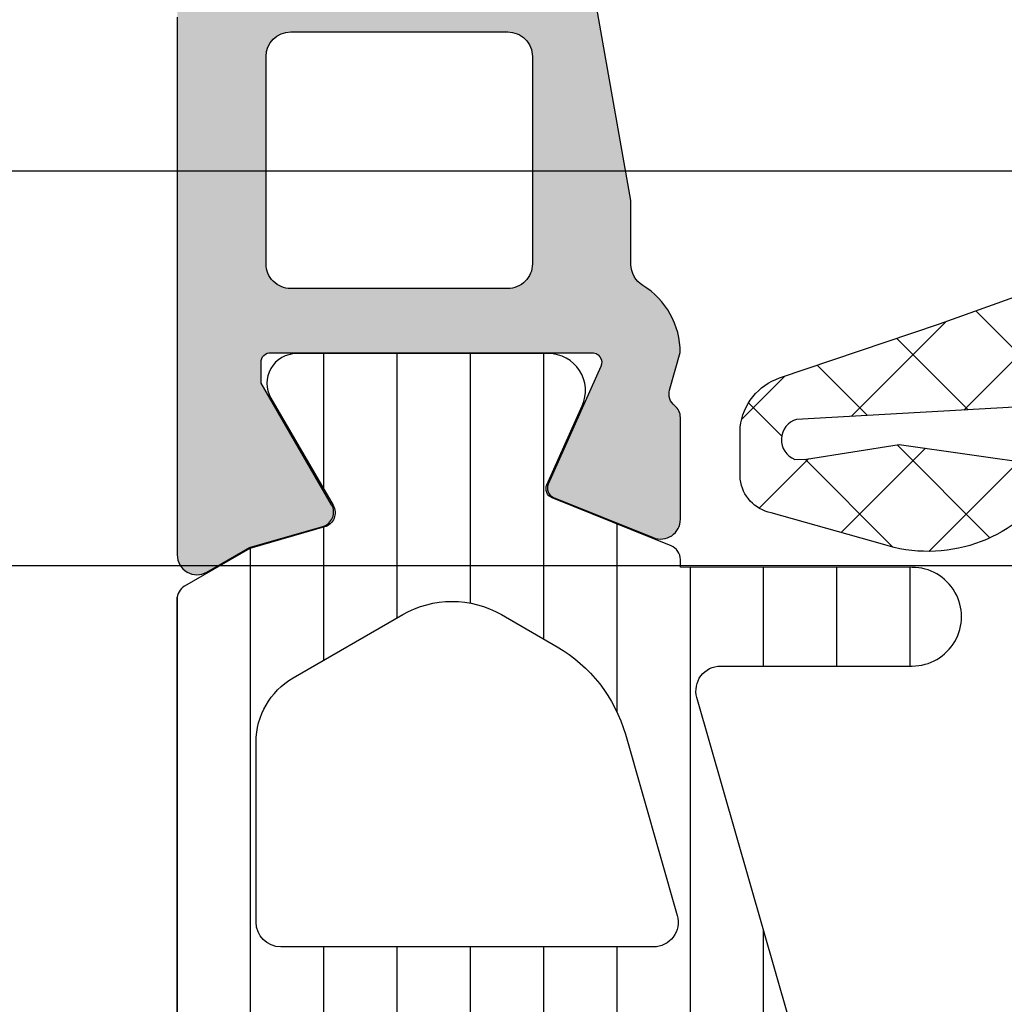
# Model space of a CAD drawing. Header units: millimetres. Extents: x 373037 to 682063, y 76092 to 274210.
# Tile 295 of 552: x 667673 to 667693, y 273228 to 273248. Entities that reach past the tile are written whole.
import ezdxf

# ---------------------------------------------------------------- set-up
doc = ezdxf.new("R2010")
doc.units = ezdxf.units.MM
doc.header["$LTSCALE"] = 100
doc.layers.add('PUDORYS', color=253, linetype='CONTINUOUS')

msp = doc.modelspace()

# ---------------------------------------------------------------- hatches: boundary and pattern name
at = {"layer": 'PUDORYS', "true_color": 0x939598}
h = msp.add_hatch(dxfattribs=at)
h.set_pattern_fill('ANSI37', color=252, scale=0.625, angle=270, style=0)
h.set_pattern_definition([(315, (667675.6487931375, 273252.9725188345), (1.403165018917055, 1.403165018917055), []), (44.99999999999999, (667675.6487931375, 273252.9725188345), (-1.403165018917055, 1.403165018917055), [])])
edge = h.paths.add_edge_path()
edge.add_ellipse((667666.7618776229, 273248.3519570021), major_axis=(-5.039467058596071, 0), ratio=1, start_angle=274.9644612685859, end_angle=330.2082155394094)
edge.add_ellipse((667662.6487931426, 273250.7067572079), major_axis=(-0.3000000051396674, 0), ratio=1, start_angle=330.2078270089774, end_angle=359.9993073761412)
edge.add_line((667662.3487931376, 273250.7067608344), (667662.3487901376, 273250.1724768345))
edge.add_ellipse((667662.6487899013, 273250.1724755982), major_axis=(-0.2999997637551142, 0), ratio=1, start_angle=-0.0002361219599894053, end_angle=90.00004511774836)
edge.add_line((667662.6487901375, 273249.8724758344), (667664.1987871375, 273249.8724758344))
edge.add_ellipse((667664.1987794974, 273249.5724651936), major_axis=(-0.300010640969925, 0), ratio=1, start_angle=180.0043239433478, end_angle=269.99854089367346, ccw=False)
edge.add_line((667664.4987901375, 273249.5724878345), (667664.4988011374, 273248.1725058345))
edge.add_ellipse((667664.798790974, 273248.1725086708), major_axis=(-0.299989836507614, 0), ratio=1, start_angle=0.0005417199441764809, end_angle=89.99964924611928)
edge.add_line((667664.7987891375, 273247.8725188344), (667666.4988011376, 273247.8725188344))
edge.add_ellipse((667666.4987939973, 273248.1725289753), major_axis=(-0.3000101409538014, 0), ratio=1, start_angle=90.00136361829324, end_angle=179.9955805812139)
edge.add_line((667666.7988041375, 273248.1725058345), (667666.7987931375, 273249.7363368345))
edge.add_ellipse((667667.0999522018, 273249.769193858), major_axis=(-0.3029461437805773, 0), ratio=1, start_angle=-103.48357732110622, end_angle=6.226450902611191, ccw=False)
edge.add_ellipse((667675.8048753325, 273261.0851581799), major_axis=(-14.00076634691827, 0), ratio=1, start_angle=51.92437992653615, end_angle=74.69826779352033)
edge.add_ellipse((667671.99816176, 273247.0929204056), major_axis=(-0.5004721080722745, 0), ratio=1, start_angle=140.1933656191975, end_angle=257.0823914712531, ccw=False)
edge.add_line((667672.3826291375, 273246.7725188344), (667664.0993501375, 273246.7725188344))
edge.add_ellipse((667664.099350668, 273247.2725185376), major_axis=(-0.4999997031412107, 0), ratio=1, start_angle=29.999980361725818, end_angle=89.99993921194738, ccw=False)
edge.add_line((667663.6663381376, 273247.0225188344), (667663.4931321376, 273247.3225188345))
edge.add_ellipse((667663.060119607, 273247.0725191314), major_axis=(-0.4999997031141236, 0), ratio=1, start_angle=209.9999803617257, end_angle=269.9999392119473)
edge.add_line((667663.0601201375, 273247.5725188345), (667661.4307721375, 273247.5725188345))
edge.add_ellipse((667661.4307713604, 273246.5725194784), major_axis=(-0.999999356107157, 0), ratio=1, start_angle=269.9999554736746, end_angle=329.9496611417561)
edge.add_ellipse((667654.2463906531, 273250.7288462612), major_axis=(-7.300023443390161, 0), ratio=1, start_angle=101.28555368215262, end_angle=149.9496454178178, ccw=False)
edge.add_ellipse((667656.0616227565, 273243.672509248), major_axis=(-0.3999905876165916, 0), ratio=1, start_angle=-69.4981705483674, end_angle=14.85297522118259, ccw=False)
edge.add_ellipse((667653.687555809, 273250.0216073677), major_axis=(-6.37844882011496, 0), ratio=1, start_angle=110.5018745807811, end_angle=165.5474022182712)
edge.add_line((667659.8641551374, 273248.4296808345), (667660.2277421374, 273249.8403878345))
edge.add_line((667660.2277421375, 273249.8403878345), (667660.4378551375, 273250.7030888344))
edge.add_ellipse((667665.7744778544, 273249.3725238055), major_axis=(-5.499995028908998, 0), ratio=1, start_angle=269.9999657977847, end_angle=346.0000450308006, ccw=False)
edge.add_line((667665.7744811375, 273254.8725188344), (667678.1925091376, 273254.8725188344))
edge.add_line((667678.1925091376, 273254.8725188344), (667679.5555661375, 273254.5848998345))
edge.add_ellipse((667679.6587987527, 273255.0741261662), major_axis=(-0.4999993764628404, 0), ratio=1, start_angle=78.08469922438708, end_angle=139.7162484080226)
edge.add_line((667680.0402241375, 273254.7508398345), (667681.6138351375, 273256.6074478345))
edge.add_ellipse((667682.1859741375, 273256.1225183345), major_axis=(-0.7499997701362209, 0), ratio=1, start_angle=139.7162938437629, end_angle=319.7162938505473, ccw=False)
edge.add_line((667682.7581131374, 273255.6375888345), (667680.7988271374, 273253.3259448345))
edge.add_ellipse((667680.0359755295, 273253.9725169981), major_axis=(-0.9999990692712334, 0), ratio=1, start_angle=78.0847521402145, end_angle=139.7163013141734, ccw=False)
edge.add_line((667679.8295111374, 273252.9940638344), (667678.0359741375, 273253.3725188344))
edge.add_line((667678.0359741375, 273253.3725188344), (667666.3257731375, 273253.3725188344))
h = msp.add_hatch(color=252, dxfattribs=at)
edge = h.paths.add_edge_path(flags=16)
edge.add_line((667683.3486491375, 273247.4763038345), (667683.3486491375, 273243.2765538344))
edge.add_ellipse((667682.8486495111, 273243.2765534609), major_axis=(-0.4999996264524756, 0), ratio=1, start_angle=89.99995719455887, end_angle=180.0000428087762, ccw=False)
edge.add_line((667682.8486491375, 273242.7765538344), (667678.4486251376, 273242.7765538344))
edge.add_ellipse((667678.448624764, 273243.2765534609), major_axis=(-0.4999996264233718, 0), ratio=1, start_angle=-4.280877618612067e-05, end_angle=90.00004280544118, ccw=False)
edge.add_line((667677.9486251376, 273243.2765538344), (667677.9486251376, 273247.4763028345))
edge.add_ellipse((667678.4486256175, 273247.4763023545), major_axis=(-0.5000004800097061, 0), ratio=1, start_angle=270.00005500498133, end_angle=359.99994499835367, ccw=False)
edge.add_line((667678.4486251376, 273247.9763028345), (667682.8486491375, 273247.9763038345))
edge.add_ellipse((667682.8486495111, 273247.476304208), major_axis=(-0.4999996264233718, 0), ratio=1, start_angle=179.9999571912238, end_angle=270.0000428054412, ccw=False)
edge = h.paths.add_edge_path()
edge.add_line((667685.3470301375, 273244.5628998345), (667684.1472701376, 273251.3258998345))
edge.add_arc((667682.1780185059, 273250.9765554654), 1.999998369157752, 10.05959013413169, 90.0000392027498)
edge.add_line((667682.1780171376, 273252.9765538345), (667678.0130441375, 273252.9765538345))
edge.add_line((667678.0130441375, 273252.9765538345), (667676.2952551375, 273252.5162728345))
edge.add_arc((667676.3470190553, 273252.3230877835), 0.1999999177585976, 105.0000385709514, 179.9999853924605)
edge.add_line((667676.1470191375, 273252.3230878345), (667676.1470191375, 273251.8765538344))
edge.add_arc((667676.6470187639, 273251.8765534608), 0.4999996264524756, 179.9999571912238, 270.0000428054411)
edge.add_line((667676.6470191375, 273251.3765538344), (667681.9470191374, 273251.3765538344))
edge.add_arc((667681.947019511, 273250.876554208), 0.4999996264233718, -4.280877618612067e-05, 90.00004280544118, ccw=False)
edge.add_line((667682.4470191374, 273250.8765538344), (667682.4470191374, 273249.7763038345))
edge.add_arc((667681.9470186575, 273249.7763043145), 0.5000004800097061, 270.00005500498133, 359.9999449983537, ccw=False)
edge.add_line((667681.9470191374, 273249.2763038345), (667680.9470191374, 273249.2763038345))
edge.add_line((667680.9470191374, 273249.2763038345), (667680.9470191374, 273249.4763038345))
edge.add_arc((667680.7470190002, 273249.4763035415), 0.2000001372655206, 8.394323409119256e-05, 105.0000053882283)
edge.add_line((667680.6952551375, 273249.6694888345), (667679.2278671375, 273249.2763028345))
edge.add_line((667679.2278671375, 273249.2763028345), (667677.1470191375, 273249.2763028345))
edge.add_arc((667677.1470200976, 273248.2763018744), 1.00000096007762, 90.00005500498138, 179.9999449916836)
edge.add_line((667676.1470191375, 273248.2763028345), (667676.1470191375, 273237.3768008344))
edge.add_arc((667676.5470194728, 273237.3768005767), 0.400000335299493, 179.9999630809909, 299.9999168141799)
edge.add_line((667676.7470191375, 273237.0303898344), (667677.6098671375, 273237.5285558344))
edge.add_line((667677.6098671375, 273237.5285558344), (667679.1020281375, 273237.9564258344))
edge.add_arc((667679.0193367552, 273238.2448046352), 0.3000003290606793, 286.0000168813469, 390.1792412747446)
edge.add_line((667679.2786741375, 273238.3956168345), (667677.8469391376, 273240.8612278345))
edge.add_line((667677.8469391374, 273240.8612278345), (667677.8469391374, 273241.2816468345))
edge.add_arc((667678.0385074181, 273241.2851393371), 0.1916001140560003, 87.47777811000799, 181.044450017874, ccw=False)
edge.add_line((667678.0469391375, 273241.4765538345), (667684.5363781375, 273241.4765538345))
edge.add_arc((667684.5546158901, 273241.2773873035), 0.1999998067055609, -24.140948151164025, 95.23200451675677, ccw=False)
edge.add_line((667684.7371241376, 273241.1955908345), (667683.6688031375, 273238.8119058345))
edge.add_arc((667683.8513117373, 273238.7301090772), 0.2000002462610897, 155.8590177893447, 248.0262022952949)
edge.add_line((667683.7764751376, 273238.5446378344), (667685.7997031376, 273237.7282778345))
edge.add_arc((667685.9493762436, 273238.099219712), 0.3999998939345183, 248.0261821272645, 360.000017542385)
edge.add_line((667686.3493761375, 273238.0992198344), (667686.3493771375, 273240.1633668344))
edge.add_arc((667686.0493775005, 273240.1633676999), 0.2999996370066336, 359.9998346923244, 412.095086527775)
edge.add_arc((667686.4179880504, 273240.6367872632), 0.3000002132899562, 164.0001379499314, 232.0953475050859, ccw=False)
edge.add_line((667686.1296091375, 273240.7194778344), (667686.3469311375, 273241.4773668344))
edge.add_arc((667684.7469320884, 273241.4773672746), 1.599999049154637, 359.999984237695, 418.4076055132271)
edge.add_arc((667685.8470641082, 273243.2661393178), 0.4999999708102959, 180.0015450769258, 238.4076640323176, ccw=False)
edge.add_line((667685.3470641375, 273243.2661258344), (667685.3470301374, 273244.5628998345))
h = msp.add_hatch(dxfattribs=at)
h.set_pattern_fill('ANSI37', color=252, scale=0.48, angle=270, style=0)
h.set_pattern_definition([(315, (667706.1487929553, 273234.9725188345), (1.077630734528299, 1.077630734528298), []), (44.99999999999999, (667706.1487929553, 273234.9725188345), (-1.077630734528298, 1.077630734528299), [])])
edge = h.paths.add_edge_path(flags=16)
edge.add_line((667706.8130869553, 273238.3737958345), (667708.2059409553, 273238.2740518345))
edge.add_arc((667708.248798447, 273238.872518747), 0.5999995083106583, 265.9039194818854, 360.000008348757)
edge.add_arc((667708.248798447, 273238.872518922), 0.5999995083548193, 359.9999916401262, 454.0960805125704)
edge.add_line((667708.2059409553, 273239.4709858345), (667706.8130869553, 273239.3712418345))
edge.add_arc((667706.8488014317, 273238.8725188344), 0.5000001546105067, 94.09606439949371, 265.9039355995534)
edge = h.paths.add_edge_path(flags=16)
edge.add_arc((667703.6487933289, 273240.4725154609), 0.4999996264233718, 269.9999571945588, 360.0000428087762)
edge.add_line((667704.1487929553, 273240.4725158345), (667704.1487929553, 273244.0662008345))
edge.add_arc((667703.6487926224, 273244.0662008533), 0.5000003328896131, 359.9999978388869, 473.2180265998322)
edge.add_line((667703.4516769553, 273244.5257068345), (667697.1205749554, 273241.8098288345))
edge.add_arc((667697.3176908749, 273241.3503234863), 0.4999998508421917, 113.2180817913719, 182.5001106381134)
edge.add_line((667696.8181669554, 273241.3285128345), (667696.8564929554, 273240.4507058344))
edge.add_arc((667697.3560165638, 273240.4725153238), 0.4999994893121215, 182.499979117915, 270.0000448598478)
edge.add_line((667697.3560169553, 273239.9725158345), (667703.6487929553, 273239.9725158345))
edge = h.paths.add_edge_path(flags=16)
edge.add_line((667698.2406309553, 273214.9185968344), (667707.1374839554, 273210.7699268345))
edge.add_arc((667707.3487930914, 273211.2230805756), 0.499999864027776, 244.9999920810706, 360.0000296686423)
edge.add_line((667707.8487929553, 273211.2230808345), (667707.8487929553, 273220.5725158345))
edge.add_arc((667707.3487933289, 273220.572516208), 0.4999996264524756, 359.9999571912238, 450.0000428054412)
edge.add_line((667707.3487929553, 273221.0725158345), (667698.2248699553, 273221.0725158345))
edge.add_arc((667698.2248701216, 273220.5725157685), 0.5000000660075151, 90.00001905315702, 182.5000272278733)
edge.add_line((667697.7253459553, 273220.5507058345), (667697.9524159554, 273215.3499418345))
edge.add_arc((667698.4519413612, 273215.3717515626), 0.5000012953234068, 182.4999974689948, 244.9999080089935)
edge = h.paths.add_edge_path(flags=16)
edge.add_arc((667707.3487933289, 273223.772515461), 0.4999996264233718, 269.9999571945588, 360.0000428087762)
edge.add_line((667707.8487929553, 273223.7725158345), (667707.8487929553, 273230.9725158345))
edge.add_arc((667707.3487933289, 273230.9725162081), 0.4999996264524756, 359.9999571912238, 450.0000428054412)
edge.add_line((667707.3487929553, 273231.4725158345), (667706.1487929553, 273231.4725158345))
edge.add_arc((667706.1487914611, 273233.4725143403), 1.999998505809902, 179.9999571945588, 270.00004280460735, ccw=False)
edge.add_line((667704.1487929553, 273233.4725158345), (667704.1487929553, 273237.2725158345))
edge.add_arc((667703.6487933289, 273237.2725162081), 0.4999996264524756, 359.9999571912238, 450.0000428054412)
edge.add_line((667703.6487929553, 273237.7725158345), (667697.4957319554, 273237.7725158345))
edge.add_arc((667697.4957321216, 273237.2725157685), 0.5000000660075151, 90.00001905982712, 182.5000272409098)
edge.add_line((667696.9962079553, 273237.2507058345), (667697.2363429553, 273231.7507058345))
edge.add_arc((667697.7358665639, 273231.7725153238), 0.4999994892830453, 182.4999791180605, 270.0000448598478)
edge.add_line((667697.7358669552, 273231.2725158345), (667703.0487929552, 273231.2725158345))
edge.add_arc((667703.0487929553, 273230.1725158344), 1.100000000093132, -90, 90, ccw=False)
edge.add_line((667703.0487929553, 273229.0725158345), (667697.8755819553, 273229.0725158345))
edge.add_arc((667697.8755821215, 273228.5725157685), 0.5000000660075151, 90.00001905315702, 182.5000272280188)
edge.add_line((667697.3760579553, 273228.5507058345), (667697.5856309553, 273223.7507058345))
edge.add_arc((667698.0851545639, 273223.7725153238), 0.4999994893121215, 182.499979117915, 270.0000448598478)
edge.add_line((667698.0851549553, 273223.2725158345), (667707.3487929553, 273223.2725158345))
edge = h.paths.add_edge_path()
edge.add_line((667705.9623359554, 273208.5594628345), (667697.1744699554, 273212.6573118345))
edge.add_ellipse((667698.4423274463, 273215.3762372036), major_axis=(-3.000002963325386, 0), ratio=1, start_angle=2.5000588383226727, end_angle=64.9999693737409, ccw=False)
edge.add_line((667695.4451799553, 273215.2453758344), (667695.4168459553, 273215.8943258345))
edge.add_ellipse((667694.9173223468, 273215.8725163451), major_axis=(-0.4999994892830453, 0), ratio=1, start_angle=182.4999791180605, end_angle=270.0000448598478)
edge.add_line((667694.9173219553, 273216.3725158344), (667693.9487929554, 273216.3725158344))
edge.add_ellipse((667693.9487928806, 273216.4725157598), major_axis=(-0.09999992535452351, 0), ratio=1, start_angle=-4.28221164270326e-05, end_angle=90.00004277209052, ccw=False)
edge.add_line((667693.8487929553, 273216.4725158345), (667693.8487929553, 273217.0725158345))
edge.add_ellipse((667693.9487928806, 273217.0725159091), major_axis=(-0.09999992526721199, 0), ratio=1, start_angle=-90.00004280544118, end_angle=4.275541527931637e-05, ccw=False)
edge.add_line((667693.9487929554, 273217.1725158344), (667694.8518309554, 273217.1725158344))
edge.add_ellipse((667694.851830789, 273217.6725159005), major_axis=(-0.5000000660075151, 0), ratio=1, start_angle=90.0000190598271, end_angle=182.5000272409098)
edge.add_line((667695.3513549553, 273217.6943258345), (667694.9575169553, 273226.5946198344))
edge.add_ellipse((667694.4580056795, 273226.5725157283), major_axis=(-0.5000001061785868, 0), ratio=1, start_angle=182.5337692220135, end_angle=270.0000829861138)
edge.add_line((667694.4580049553, 273227.0725158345), (667693.8487929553, 273227.0725158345))
edge.add_ellipse((667693.8487928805, 273227.1725157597), major_axis=(-0.09999992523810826, 0), ratio=1, start_angle=-4.2822116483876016e-05, end_angle=90.00004282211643, ccw=False)
edge.add_line((667693.7487929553, 273227.1725158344), (667693.7487929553, 273227.7725158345))
edge.add_ellipse((667693.8487928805, 273227.7725159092), major_axis=(-0.09999992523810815, 0), ratio=1, start_angle=-90.00004285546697, end_angle=4.275541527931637e-05, ccw=False)
edge.add_line((667693.8487929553, 273227.8725158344), (667694.3783549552, 273227.8725158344))
edge.add_ellipse((667694.378355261, 273228.3725163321), major_axis=(-0.5000004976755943, 0), ratio=1, start_angle=89.99996496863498, end_angle=182.533697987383)
edge.add_line((667694.8778669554, 273228.3946198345), (667694.3672109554, 273239.9348448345))
edge.add_ellipse((667693.8676863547, 273239.9130353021), major_axis=(-0.5000004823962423, 0), ratio=1, start_angle=182.4999790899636, end_angle=273.2170573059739)
edge.add_line((667693.8396269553, 273240.4122478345), (667688.7058839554, 273240.1236848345))
edge.add_ellipse((667688.8214393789, 273239.7132668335), major_axis=(-0.426375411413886, 0), ratio=1, start_angle=-74.27514552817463, end_angle=69.24102762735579)
edge.add_line((667688.6703159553, 273239.3145718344), (667688.9029189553, 273239.3158118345))
edge.add_line((667688.9029189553, 273239.3158118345), (667690.7854979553, 273239.6139498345))
edge.add_line((667690.7854979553, 273239.6139498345), (667693.6347829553, 273239.2135238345))
edge.add_ellipse((667693.5930323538, 273238.9164432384), major_axis=(-0.2999999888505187, 0), ratio=1, start_angle=145.4022536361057, end_angle=262.00025595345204, ccw=False)
edge.add_ellipse((667691.3704612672, 273240.4495566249), major_axis=(-3.000047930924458, 0), ratio=1, start_angle=71.99157541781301, end_angle=145.4023587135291, ccw=False)
edge.add_line((667690.4429759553, 273237.5964778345), (667688.1880849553, 273238.2300538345))
edge.add_ellipse((667688.3490144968, 273239.0052663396), major_axis=(-0.7917403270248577, 0), ratio=1, start_angle=6.798346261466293, end_angle=78.27231020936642, ccw=False)
edge.add_line((667687.5628409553, 273238.9115438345), (667687.5616199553, 273239.9697538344))
edge.add_ellipse((667688.7407061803, 273239.8406295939), major_axis=(-1.18613548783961, 0), ratio=1, start_angle=288.65557644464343, end_angle=353.7503218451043, ccw=False)
edge.add_line((667688.3612869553, 273240.9644438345), (667691.6026269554, 273242.0587768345))
edge.add_line((667691.6026269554, 273242.0587768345), (667699.6524219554, 273244.9485548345))
edge.add_line((667699.6524219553, 273244.9485548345), (667709.5502989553, 273249.2813638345))
edge.add_ellipse((667709.7485690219, 273248.8223548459), major_axis=(-0.5000002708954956, 0), ratio=1, start_angle=180.0665763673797, end_angle=293.362049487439, ccw=False)
edge.add_line((667710.2485689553, 273248.8229358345), (667710.2492039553, 273248.2762348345))
edge.add_ellipse((667709.7492038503, 273248.2756545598), major_axis=(-0.5000004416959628, 0), ratio=1, start_angle=113.92082453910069, end_angle=180.0664945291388, ccw=False)
edge.add_line((667709.9519409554, 273247.8186008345), (667706.7479379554, 273246.4168448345))
edge.add_ellipse((667707.148792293, 273245.5007037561), major_axis=(-0.9999993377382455, 0), ratio=1, start_angle=-66.36838527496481, end_angle=5.280726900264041e-05)
edge.add_line((667706.1487929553, 273245.5007028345), (667706.1487929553, 273240.2727608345))
edge.add_line((667706.1487929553, 273240.2727608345), (667707.9482719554, 273240.2727518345))
edge.add_line((667707.9482719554, 273240.2727518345), (667708.0862139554, 273240.7875528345))
edge.add_ellipse((667708.3633679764, 273240.6727875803), major_axis=(-0.2999756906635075, 0), ratio=1, start_angle=247.4964333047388, end_angle=337.50629974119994, ccw=False)
edge.add_line((667708.4781809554, 273240.9499218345), (667709.7483079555, 273240.1007548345))
edge.add_ellipse((667709.2485871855, 273239.2348906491), major_axis=(-0.9997207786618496, 0), ratio=1, start_angle=179.9923881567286, end_angle=240.00923930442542, ccw=False)
edge.add_line((667710.2483079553, 273239.2347578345), (667710.2482769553, 273238.5103968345))
edge.add_ellipse((667709.2485391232, 273238.5106048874), major_axis=(-0.9997378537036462, 0), ratio=1, start_angle=119.99132494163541, end_angle=179.9880763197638, ccw=False)
edge.add_line((667709.7482769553, 273237.6447308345), (667708.4781809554, 273236.7955638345))
edge.add_ellipse((667708.3633690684, 273237.0727113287), major_axis=(-0.2999875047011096, 0), ratio=1, start_angle=22.49860380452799, end_angle=112.50240616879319, ccw=False)
edge.add_line((667708.0862139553, 273236.9579178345), (667707.9482419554, 273237.4727338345))
edge.add_line((667707.9482419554, 273237.4727338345), (667706.1487929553, 273237.4727418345))
edge.add_line((667706.1487929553, 273237.4727418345), (667706.1487929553, 273234.2725148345))
edge.add_ellipse((667706.4487927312, 273234.2725146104), major_axis=(-0.2999997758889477, 0), ratio=1, start_angle=-4.279988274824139e-05, end_angle=90.00004279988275)
edge.add_line((667706.4487929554, 273233.9725148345), (667709.7487889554, 273233.9725148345))
edge.add_ellipse((667709.7487893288, 273233.4725152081), major_axis=(-0.4999996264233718, 0), ratio=1, start_angle=179.9999571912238, end_angle=270.0000428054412, ccw=False)
edge.add_line((667710.2487889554, 273233.4725148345), (667710.2487889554, 273206.5748928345))
edge.add_line((667710.2487889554, 273206.5748928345), (667708.6983969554, 273205.6797748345))
edge.add_ellipse((667708.4483968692, 273206.1127873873), major_axis=(-0.4999999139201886, 0), ratio=1, start_angle=6.335268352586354e-05, end_angle=120.00001708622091, ccw=False)
edge.add_line((667707.9483969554, 273206.1127868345), (667706.2510259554, 273206.1127868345))
edge.add_line((667706.2510259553, 273206.1127868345), (667706.2510259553, 273208.1063088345))
edge.add_ellipse((667705.7510256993, 273208.1063091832), major_axis=(-0.5000002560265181, 0), ratio=1, start_angle=179.9999600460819, end_angle=244.9998714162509)
h = msp.add_hatch(dxfattribs=at)
h.set_pattern_fill('ANSI37', color=252, scale=0.48, angle=270, style=0)
h.set_pattern_definition([(315, (667706.1487931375, 273234.9725188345), (1.077630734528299, 1.077630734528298), []), (44.99999999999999, (667706.1487931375, 273234.9725188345), (-1.077630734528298, 1.077630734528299), [])])
edge = h.paths.add_edge_path(flags=16)
edge.add_line((667706.8130871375, 273238.3737958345), (667708.2059411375, 273238.2740518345))
edge.add_arc((667708.2487986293, 273238.872518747), 0.5999995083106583, 265.9039194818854, 360.000008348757)
edge.add_arc((667708.2487986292, 273238.872518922), 0.5999995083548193, 359.9999916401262, 454.0960805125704)
edge.add_line((667708.2059411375, 273239.4709858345), (667706.8130871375, 273239.3712418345))
edge.add_arc((667706.848801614, 273238.8725188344), 0.5000001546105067, 94.09606439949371, 265.9039355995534)
edge = h.paths.add_edge_path(flags=16)
edge.add_arc((667703.6487935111, 273240.4725154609), 0.4999996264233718, 269.9999571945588, 360.0000428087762)
edge.add_line((667704.1487931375, 273240.4725158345), (667704.1487931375, 273244.0662008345))
edge.add_arc((667703.6487928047, 273244.0662008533), 0.5000003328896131, 359.9999978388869, 473.2180265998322)
edge.add_line((667703.4516771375, 273244.5257068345), (667697.1205751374, 273241.8098288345))
edge.add_arc((667697.3176910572, 273241.3503234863), 0.4999998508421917, 113.2180817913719, 182.5001106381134)
edge.add_line((667696.8181671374, 273241.3285128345), (667696.8564931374, 273240.4507058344))
edge.add_arc((667697.356016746, 273240.4725153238), 0.4999994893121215, 182.499979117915, 270.0000448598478)
edge.add_line((667697.3560171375, 273239.9725158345), (667703.6487931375, 273239.9725158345))
edge = h.paths.add_edge_path(flags=16)
edge.add_line((667698.2406311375, 273214.9185968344), (667707.1374841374, 273210.7699268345))
edge.add_arc((667707.3487932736, 273211.2230805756), 0.499999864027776, 244.9999920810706, 360.0000296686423)
edge.add_line((667707.8487931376, 273211.2230808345), (667707.8487931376, 273220.5725158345))
edge.add_arc((667707.348793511, 273220.572516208), 0.4999996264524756, 359.9999571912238, 450.0000428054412)
edge.add_line((667707.3487931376, 273221.0725158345), (667698.2248701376, 273221.0725158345))
edge.add_arc((667698.2248703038, 273220.5725157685), 0.5000000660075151, 90.00001905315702, 182.5000272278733)
edge.add_line((667697.7253461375, 273220.5507058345), (667697.9524161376, 273215.3499418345))
edge.add_arc((667698.4519415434, 273215.3717515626), 0.5000012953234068, 182.4999974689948, 244.9999080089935)
edge = h.paths.add_edge_path(flags=16)
edge.add_arc((667707.348793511, 273223.772515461), 0.4999996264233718, 269.9999571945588, 360.0000428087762)
edge.add_line((667707.8487931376, 273223.7725158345), (667707.8487931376, 273230.9725158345))
edge.add_arc((667707.348793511, 273230.9725162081), 0.4999996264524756, 359.9999571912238, 450.0000428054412)
edge.add_line((667707.3487931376, 273231.4725158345), (667706.1487931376, 273231.4725158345))
edge.add_arc((667706.1487916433, 273233.4725143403), 1.999998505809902, 179.9999571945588, 270.00004280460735, ccw=False)
edge.add_line((667704.1487931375, 273233.4725158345), (667704.1487931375, 273237.2725158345))
edge.add_arc((667703.6487935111, 273237.2725162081), 0.4999996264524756, 359.9999571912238, 450.0000428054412)
edge.add_line((667703.6487931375, 273237.7725158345), (667697.4957321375, 273237.7725158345))
edge.add_arc((667697.4957323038, 273237.2725157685), 0.5000000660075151, 90.00001905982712, 182.5000272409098)
edge.add_line((667696.9962081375, 273237.2507058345), (667697.2363431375, 273231.7507058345))
edge.add_arc((667697.735866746, 273231.7725153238), 0.4999994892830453, 182.4999791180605, 270.0000448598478)
edge.add_line((667697.7358671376, 273231.2725158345), (667703.0487931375, 273231.2725158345))
edge.add_arc((667703.0487931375, 273230.1725158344), 1.100000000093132, -90, 90, ccw=False)
edge.add_line((667703.0487931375, 273229.0725158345), (667697.8755821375, 273229.0725158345))
edge.add_arc((667697.8755823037, 273228.5725157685), 0.5000000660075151, 90.00001905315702, 182.5000272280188)
edge.add_line((667697.3760581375, 273228.5507058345), (667697.5856311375, 273223.7507058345))
edge.add_arc((667698.0851547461, 273223.7725153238), 0.4999994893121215, 182.499979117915, 270.0000448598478)
edge.add_line((667698.0851551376, 273223.2725158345), (667707.3487931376, 273223.2725158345))
edge = h.paths.add_edge_path()
edge.add_line((667705.9623361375, 273208.5594628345), (667697.1744701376, 273212.6573118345))
edge.add_ellipse((667698.4423276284, 273215.3762372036), major_axis=(-3.000002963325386, 0), ratio=1, start_angle=2.5000588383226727, end_angle=64.9999693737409, ccw=False)
edge.add_line((667695.4451801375, 273215.2453758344), (667695.4168461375, 273215.8943258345))
edge.add_ellipse((667694.917322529, 273215.8725163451), major_axis=(-0.4999994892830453, 0), ratio=1, start_angle=182.4999791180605, end_angle=270.0000448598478)
edge.add_line((667694.9173221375, 273216.3725158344), (667693.9487931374, 273216.3725158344))
edge.add_ellipse((667693.9487930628, 273216.4725157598), major_axis=(-0.09999992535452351, 0), ratio=1, start_angle=-4.28221164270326e-05, end_angle=90.00004277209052, ccw=False)
edge.add_line((667693.8487931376, 273216.4725158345), (667693.8487931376, 273217.0725158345))
edge.add_ellipse((667693.9487930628, 273217.0725159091), major_axis=(-0.09999992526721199, 0), ratio=1, start_angle=-90.00004280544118, end_angle=4.275541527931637e-05, ccw=False)
edge.add_line((667693.9487931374, 273217.1725158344), (667694.8518311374, 273217.1725158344))
edge.add_ellipse((667694.8518309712, 273217.6725159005), major_axis=(-0.5000000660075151, 0), ratio=1, start_angle=90.0000190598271, end_angle=182.5000272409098)
edge.add_line((667695.3513551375, 273217.6943258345), (667694.9575171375, 273226.5946198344))
edge.add_ellipse((667694.4580058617, 273226.5725157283), major_axis=(-0.5000001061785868, 0), ratio=1, start_angle=182.5337692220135, end_angle=270.0000829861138)
edge.add_line((667694.4580051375, 273227.0725158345), (667693.8487931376, 273227.0725158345))
edge.add_ellipse((667693.8487930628, 273227.1725157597), major_axis=(-0.09999992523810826, 0), ratio=1, start_angle=-4.2822116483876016e-05, end_angle=90.00004282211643, ccw=False)
edge.add_line((667693.7487931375, 273227.1725158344), (667693.7487931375, 273227.7725158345))
edge.add_ellipse((667693.8487930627, 273227.7725159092), major_axis=(-0.09999992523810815, 0), ratio=1, start_angle=-90.00004285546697, end_angle=4.275541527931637e-05, ccw=False)
edge.add_line((667693.8487931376, 273227.8725158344), (667694.3783551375, 273227.8725158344))
edge.add_ellipse((667694.3783554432, 273228.3725163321), major_axis=(-0.5000004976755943, 0), ratio=1, start_angle=89.99996496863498, end_angle=182.533697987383)
edge.add_line((667694.8778671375, 273228.3946198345), (667694.3672111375, 273239.9348448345))
edge.add_ellipse((667693.8676865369, 273239.9130353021), major_axis=(-0.5000004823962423, 0), ratio=1, start_angle=182.4999790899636, end_angle=273.2170573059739)
edge.add_line((667693.8396271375, 273240.4122478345), (667688.7058841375, 273240.1236848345))
edge.add_ellipse((667688.8214395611, 273239.7132668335), major_axis=(-0.426375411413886, 0), ratio=1, start_angle=-74.27514552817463, end_angle=69.24102762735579)
edge.add_line((667688.6703161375, 273239.3145718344), (667688.9029191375, 273239.3158118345))
edge.add_line((667688.9029191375, 273239.3158118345), (667690.7854981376, 273239.6139498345))
edge.add_line((667690.7854981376, 273239.6139498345), (667693.6347831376, 273239.2135238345))
edge.add_ellipse((667693.5930325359, 273238.9164432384), major_axis=(-0.2999999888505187, 0), ratio=1, start_angle=145.4022536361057, end_angle=262.00025595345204, ccw=False)
edge.add_ellipse((667691.3704614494, 273240.4495566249), major_axis=(-3.000047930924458, 0), ratio=1, start_angle=71.99157541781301, end_angle=145.4023587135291, ccw=False)
edge.add_line((667690.4429761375, 273237.5964778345), (667688.1880851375, 273238.2300538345))
edge.add_ellipse((667688.349014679, 273239.0052663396), major_axis=(-0.7917403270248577, 0), ratio=1, start_angle=6.798346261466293, end_angle=78.27231020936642, ccw=False)
edge.add_line((667687.5628411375, 273238.9115438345), (667687.5616201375, 273239.9697538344))
edge.add_ellipse((667688.7407063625, 273239.8406295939), major_axis=(-1.18613548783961, 0), ratio=1, start_angle=288.65557644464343, end_angle=353.7503218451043, ccw=False)
edge.add_line((667688.3612871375, 273240.9644438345), (667691.6026271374, 273242.0587768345))
edge.add_line((667691.6026271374, 273242.0587768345), (667699.6524221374, 273244.9485548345))
edge.add_line((667699.6524221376, 273244.9485548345), (667709.5502991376, 273249.2813638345))
edge.add_ellipse((667709.7485692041, 273248.8223548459), major_axis=(-0.5000002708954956, 0), ratio=1, start_angle=180.0665763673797, end_angle=293.362049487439, ccw=False)
edge.add_line((667710.2485691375, 273248.8229358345), (667710.2492041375, 273248.2762348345))
edge.add_ellipse((667709.7492040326, 273248.2756545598), major_axis=(-0.5000004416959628, 0), ratio=1, start_angle=113.92082453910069, end_angle=180.0664945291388, ccw=False)
edge.add_line((667709.9519411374, 273247.8186008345), (667706.7479381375, 273246.4168448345))
edge.add_ellipse((667707.1487924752, 273245.5007037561), major_axis=(-0.9999993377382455, 0), ratio=1, start_angle=-66.36838527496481, end_angle=5.280726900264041e-05)
edge.add_line((667706.1487931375, 273245.5007028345), (667706.1487931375, 273240.2727608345))
edge.add_line((667706.1487931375, 273240.2727608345), (667707.9482721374, 273240.2727518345))
edge.add_line((667707.9482721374, 273240.2727518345), (667708.0862141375, 273240.7875528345))
edge.add_ellipse((667708.3633681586, 273240.6727875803), major_axis=(-0.2999756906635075, 0), ratio=1, start_angle=247.4964333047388, end_angle=337.50629974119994, ccw=False)
edge.add_line((667708.4781811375, 273240.9499218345), (667709.7483081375, 273240.1007548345))
edge.add_ellipse((667709.2485873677, 273239.2348906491), major_axis=(-0.9997207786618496, 0), ratio=1, start_angle=179.9923881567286, end_angle=240.00923930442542, ccw=False)
edge.add_line((667710.2483081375, 273239.2347578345), (667710.2482771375, 273238.5103968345))
edge.add_ellipse((667709.2485393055, 273238.5106048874), major_axis=(-0.9997378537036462, 0), ratio=1, start_angle=119.99132494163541, end_angle=179.9880763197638, ccw=False)
edge.add_line((667709.7482771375, 273237.6447308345), (667708.4781811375, 273236.7955638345))
edge.add_ellipse((667708.3633692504, 273237.0727113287), major_axis=(-0.2999875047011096, 0), ratio=1, start_angle=22.49860380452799, end_angle=112.50240616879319, ccw=False)
edge.add_line((667708.0862141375, 273236.9579178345), (667707.9482421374, 273237.4727338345))
edge.add_line((667707.9482421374, 273237.4727338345), (667706.1487931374, 273237.4727418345))
edge.add_line((667706.1487931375, 273237.4727418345), (667706.1487931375, 273234.2725148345))
edge.add_ellipse((667706.4487929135, 273234.2725146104), major_axis=(-0.2999997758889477, 0), ratio=1, start_angle=-4.279988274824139e-05, end_angle=90.00004279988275)
edge.add_line((667706.4487931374, 273233.9725148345), (667709.7487891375, 273233.9725148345))
edge.add_ellipse((667709.748789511, 273233.4725152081), major_axis=(-0.4999996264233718, 0), ratio=1, start_angle=179.9999571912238, end_angle=270.0000428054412, ccw=False)
edge.add_line((667710.2487891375, 273233.4725148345), (667710.2487891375, 273206.5748928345))
edge.add_line((667710.2487891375, 273206.5748928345), (667708.6983971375, 273205.6797748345))
edge.add_ellipse((667708.4483970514, 273206.1127873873), major_axis=(-0.4999999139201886, 0), ratio=1, start_angle=6.335268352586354e-05, end_angle=120.00001708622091, ccw=False)
edge.add_line((667707.9483971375, 273206.1127868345), (667706.2510261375, 273206.1127868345))
edge.add_line((667706.2510261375, 273206.1127868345), (667706.2510261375, 273208.1063088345))
edge.add_ellipse((667705.7510258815, 273208.1063091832), major_axis=(-0.5000002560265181, 0), ratio=1, start_angle=179.9999600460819, end_angle=244.9998714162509)
h = msp.add_hatch(dxfattribs=at)
h.set_pattern_fill('ANSI31', color=252, scale=0.468, angle=225, style=0)
h.set_pattern_definition([(270, (667676.1487931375, 273252.9725188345), (1.4859, -5.150371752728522e-16), [])])
edge = h.paths.add_edge_path(flags=16)
edge.add_line((667678.4968931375, 273234.8840408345), (667680.7196031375, 273236.1674028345))
edge.add_ellipse((667681.7194755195, 273234.4356778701), major_axis=(-1.999654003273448, 0), ratio=1, start_angle=240.00004577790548, end_angle=300.00150144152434, ccw=False)
edge.add_line((667682.7193011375, 273236.1674298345), (667683.8488191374, 273235.5153018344))
edge.add_ellipse((667682.348816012, 273232.9172216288), major_axis=(-3.000005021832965, 0), ratio=1, start_angle=196.0000547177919, end_angle=239.9999864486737, ccw=False)
edge.add_line((667685.2326051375, 273233.7441378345), (667686.2852531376, 273230.0731158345))
edge.add_ellipse((667685.8046221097, 273229.9352970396), major_axis=(-0.5000002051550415, 0), ratio=1, start_angle=89.99920104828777, end_angle=196.0000072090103, ccw=False)
edge.add_line((667685.8046151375, 273229.4352968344), (667678.2468621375, 273229.4354068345))
edge.add_ellipse((667678.2468719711, 273229.935406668), major_axis=(-0.4999998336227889, 0), ratio=1, start_angle=-0.0008212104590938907, end_angle=89.99887315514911, ccw=False)
edge.add_line((667677.7468721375, 273229.9354138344), (667677.7469281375, 273233.5850628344))
edge.add_ellipse((667679.2469273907, 273233.5850233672), major_axis=(-1.499999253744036, 0), ratio=1, start_angle=300.00152725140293, end_angle=359.99849246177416, ccw=False)
edge = h.paths.add_edge_path(flags=16)
edge.add_line((667678.2468441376, 273227.8354048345), (667686.5501741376, 273227.8352778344))
edge.add_ellipse((667686.5501658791, 273227.3352775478), major_axis=(-0.5000002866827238, 0), ratio=1, start_angle=195.9999439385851, end_angle=269.9990536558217, ccw=False)
edge.add_line((667687.0307971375, 273227.4730958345), (667688.7377241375, 273221.5203338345))
edge.add_ellipse((667688.2570934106, 273221.3825148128), major_axis=(-0.4999999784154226, 0), ratio=1, start_angle=89.99905198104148, end_angle=196.000041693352, ccw=False)
edge.add_line((667688.2570851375, 273220.8825148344), (667678.2467311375, 273220.8826848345))
edge.add_ellipse((667678.2467433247, 273221.3826850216), major_axis=(-0.5000001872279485, 0), ratio=1, start_angle=-0.0008952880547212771, end_angle=89.99860345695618, ccw=False)
edge.add_line((667677.7467431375, 273221.3826928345), (667677.7468331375, 273227.3354128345))
edge.add_ellipse((667678.2468334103, 273227.3354045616), major_axis=(-0.5000002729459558, 0), ratio=1, start_angle=269.9987707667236, end_angle=359.99905199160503, ccw=False)
edge = h.paths.add_edge_path(flags=16)
edge.add_line((667688.7958801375, 273213.5183808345), (667685.6194901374, 273211.6844918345))
edge.add_ellipse((667684.1194902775, 273214.2825715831), major_axis=(-3.000002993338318, 0), ratio=1, start_angle=59.99850824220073, end_angle=119.9999639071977, ccw=False)
edge.add_line((667682.6194211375, 273211.6845318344), (667678.4965381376, 273214.0650268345))
edge.add_ellipse((667679.2465737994, 273215.364045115), major_axis=(-1.500000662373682, 0), ratio=1, start_angle=-0.0015171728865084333, end_angle=59.998441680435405, ccw=False)
edge.add_line((667677.7465731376, 273215.3640848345), (667677.7466641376, 273218.7826988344))
edge.add_ellipse((667678.2466636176, 273218.7826853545), major_axis=(-0.4999994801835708, 0), ratio=1, start_angle=269.99856531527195, end_angle=359.9984553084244, ccw=False)
edge.add_line((667678.2466761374, 273219.2826848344), (667688.5459911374, 273219.2825038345))
edge.add_ellipse((667688.545972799, 273218.2825034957), major_axis=(-1.000000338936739, 0), ratio=1, start_angle=179.9984724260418, end_angle=269.99894927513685, ccw=False)
edge.add_line((667689.5459731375, 273218.2824768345), (667689.5458801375, 273214.8173788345))
edge.add_ellipse((667688.0458800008, 273214.8174190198), major_axis=(-1.500000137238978, 0), ratio=1, start_angle=120.00000300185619, end_angle=179.9984650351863, ccw=False)
edge = h.paths.add_edge_path()
edge.add_line((667691.1457481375, 273211.6705748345), (667691.1459701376, 273218.2236378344))
edge.add_arc((667686.145972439, 273218.2238046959), 4.999997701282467, 359.9980879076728, 376.000023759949)
edge.add_line((667690.9522781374, 273219.6019928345), (667686.6836671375, 273234.4884108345))
edge.add_arc((667687.1642974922, 273234.6262293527), 0.4999994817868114, 89.99992604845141, 195.9999979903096, ccw=False)
edge.add_line((667687.1642981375, 273235.1262288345), (667691.0476721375, 273235.1262288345))
edge.add_arc((667691.0476921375, 273236.1262288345), 1.0000000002, 269.998854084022, 449.998854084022)
edge.add_line((667691.0477121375, 273237.1262288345), (667686.3493761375, 273237.1264168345))
edge.add_line((667686.3493761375, 273237.1264168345), (667686.3493761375, 273237.2824688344))
edge.add_arc((667686.0493761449, 273237.2824694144), 0.2999999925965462, 359.9998892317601, 428.0261541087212)
edge.add_line((667686.1616311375, 273237.5606758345), (667683.7497291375, 273238.5338628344))
edge.add_arc((667683.8245657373, 273238.7193340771), 0.2000002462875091, 155.859017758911, 248.0262022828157, ccw=False)
edge.add_line((667683.6420571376, 273238.8011308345), (667684.3585571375, 273240.3998158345))
edge.add_arc((667683.6741513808, 273240.7065540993), 0.7499997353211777, 335.8589415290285, 450.0000185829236)
edge.add_line((667683.6741511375, 273241.4565538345), (667678.5666021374, 273241.4565538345))
edge.add_arc((667678.5666022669, 273240.8565540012), 0.5999998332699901, 90.00001235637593, 210.1429248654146)
edge.add_line((667678.0477371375, 273240.5552588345), (667679.3089531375, 273238.3833018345))
edge.add_arc((667679.0495204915, 273238.2326535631), 0.3000003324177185, -73.99993093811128, 30.143030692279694, ccw=False)
edge.add_line((667679.1322121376, 273237.9442748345), (667677.6177401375, 273237.5100078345))
edge.add_line((667677.6177401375, 273237.5100078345), (667676.2969681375, 273236.7474598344))
edge.add_arc((667676.446968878, 273236.4876526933), 0.2999999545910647, 120.0001683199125, 182.4633047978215)
edge.add_line((667676.1472461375, 273236.4747588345), (667676.1472461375, 273212.4851048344))
edge.add_arc((667676.446581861, 273212.4651501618), 0.3000001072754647, 176.1861237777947, 239.9998522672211)
edge.add_line((667676.2965811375, 273212.2053428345), (667677.6173871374, 273211.4427748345))
edge.add_line((667677.6173871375, 273211.4427748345), (667679.1318581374, 273211.0085078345))
edge.add_arc((667679.0491669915, 273210.7201287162), 0.3000005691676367, -30.142918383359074, 74.00004324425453, ccw=False)
edge.add_line((667679.3086001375, 273210.5694808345), (667678.0473841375, 273208.3975248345))
edge.add_arc((667678.5662495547, 273208.0962291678), 0.6000003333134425, 149.8570476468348, 269.999960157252)
edge.add_line((667678.5662491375, 273207.4962288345), (667688.4698491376, 273207.4962288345))
edge.add_arc((667688.4698498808, 273208.2462288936), 0.7500000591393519, 269.9999432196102, 384.1410202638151)
edge.add_line((667689.1542561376, 273208.5529668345), (667688.4377561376, 273210.1516518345))
edge.add_arc((667688.6202647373, 273210.2334485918), 0.2000002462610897, 111.9737977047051, 204.1409822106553, ccw=False)
edge.add_line((667688.5454281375, 273210.4189198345), (667690.9580031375, 273211.3923788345))
edge.add_arc((667690.8457489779, 273211.6705846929), 0.2999991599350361, 291.9737385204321, 359.9981171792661)

# ---------------------------------------------------------------- linework, layer by layer
at = {"layer": 'PUDORYS', "color": 252, "true_color": 0x939598}
for points in [[(667676.1470191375, 273248.2763028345), (667676.1470191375, 273237.3768008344), (667676.1470191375, 273237.3768008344, 0.57735), (667676.7470191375, 273237.0303898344), (667677.6098671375, 273237.5285558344), (667679.1020281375, 273237.9564258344), (667679.1020281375, 273237.9564258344, 0.488701), (667679.2786741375, 273238.3956168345), (667677.8469391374, 273240.8612278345), (667677.8469391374, 273241.2816468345), (667677.8469391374, 273241.2816468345, -0.432566), (667678.0469391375, 273241.4765538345), (667684.5363781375, 273241.4765538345), (667684.5363781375, 273241.4765538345, -0.573708), (667684.7371241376, 273241.1955908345), (667683.6688031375, 273238.8119058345), (667683.6688031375, 273238.8119058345, 0.425336), (667683.7764751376, 273238.5446378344), (667685.7997031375, 273237.7282778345), (667685.7997031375, 273237.7282778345, 0.531563), (667686.3493761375, 273238.0992198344), (667686.3493771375, 273240.1633668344), (667686.3493771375, 273240.1633668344, 0.231306), (667686.2336831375, 273240.4000768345, -0.306185), (667686.1296091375, 273240.7194778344), (667686.3469311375, 273241.4773668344), (667686.3469311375, 273241.4773668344, 0.260516), (667685.5851281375, 273242.8402408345, -0.260509), (667685.3470641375, 273243.2661258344), (667685.3470301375, 273244.5628998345), (667685.3470301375, 273244.5628998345), (667684.1472701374, 273251.3258998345)], [(667690.9522781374, 273219.6019928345), (667686.6836671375, 273234.4884108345), (667686.6836671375, 273234.4884108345, -0.498582), (667687.1642981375, 273235.1262288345), (667691.0476721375, 273235.1262288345), (667691.0476721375, 273235.1262288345, 1), (667691.0477121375, 273237.1262288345), (667686.3493761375, 273237.1264168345), (667686.3493761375, 273237.2824688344), (667686.3493761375, 273237.2824688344, 0.305856), (667686.1616311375, 273237.5606758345), (667683.7497291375, 273238.5338628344), (667683.7497291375, 273238.5338628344, -0.425336), (667683.6420571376, 273238.8011308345), (667684.3585571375, 273240.3998158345), (667684.3585571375, 273240.3998158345, 0.543753), (667683.6741511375, 273241.4565538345), (667678.5666021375, 273241.4565538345), (667678.5666021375, 273241.4565538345, 0.578182), (667678.0477371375, 273240.5552588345), (667679.3089531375, 273238.3833018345), (667679.3089531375, 273238.3833018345, -0.488505), (667679.1322121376, 273237.9442748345), (667677.6177401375, 273237.5100078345), (667676.2969681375, 273236.7474598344), (667676.2969681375, 273236.7474598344, 0.279502), (667676.1472461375, 273236.4747588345), (667676.1472461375, 273212.4851048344)]]:
    msp.add_lwpolyline(points, format="xyb", dxfattribs=at)
at = {"layer": 'PUDORYS', "color": 252, "true_color": 0x939598, "extrusion": (0, 0, -1)}
for points in [[(-667683.3486491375, 273247.4763038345), (-667683.3486491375, 273243.2765538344), (-667683.3486491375, 273243.2765538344, 0.414214), (-667682.8486491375, 273242.7765538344), (-667678.4486251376, 273242.7765538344), (-667678.4486251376, 273242.7765538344, 0.414214), (-667677.9486251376, 273243.2765538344), (-667677.9486251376, 273247.4763028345), (-667677.9486251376, 273247.4763028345, 0.414213), (-667678.4486251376, 273247.9763028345), (-667682.8486491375, 273247.9763038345), (-667682.8486491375, 273247.9763038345, 0.414214), (-667683.3486491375, 273247.4763038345)], [(-667678.4968931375, 273234.8840408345), (-667680.7196031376, 273236.1674028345), (-667680.7196031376, 273236.1674028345, 0.267956), (-667682.7193011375, 273236.1674298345), (-667683.8488191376, 273235.5153018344), (-667683.8488191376, 273235.5153018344, 0.19438), (-667685.2326051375, 273233.7441378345), (-667686.2852531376, 273230.0731158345), (-667686.2852531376, 273230.0731158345, 0.498586), (-667685.8046151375, 273229.4352968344), (-667678.2468621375, 273229.4354068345), (-667678.2468621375, 273229.4354068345, 0.414212), (-667677.7468721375, 273229.9354138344), (-667677.7469281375, 273233.5850628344), (-667677.7469281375, 273233.5850628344, 0.267935), (-667678.4968931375, 273234.8840408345)]]:
    msp.add_lwpolyline(points, format="xyb", close=True, dxfattribs=at)
at = {"layer": 'PUDORYS', "color": 252, "ltscale": 15, "true_color": 0x939598}
for points in [[(655063.636877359, 249619.1544343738), (681589.639597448, 249619.1544343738), (681589.639597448, 273245.1544306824), (655063.636877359, 273245.1544306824)], [(681581.6396141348, 273237.1544306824), (655071.6368773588, 273237.1544306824), (655071.6368773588, 249627.1544343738), (681581.6396141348, 249627.1544343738)]]:
    msp.add_lwpolyline(points, close=True, dxfattribs=at)
at = {"layer": 'PUDORYS', "color": 252, "true_color": 0x939598, "extrusion": (0, 0, -1)}
for points in [[(-667693.8399799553, 273238.7460998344, 0.331739), (-667690.4429759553, 273237.5964778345), (-667688.1880849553, 273238.2300538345), (-667688.1880849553, 273238.2300538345, 0.322384), (-667687.5628409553, 273238.9115438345), (-667687.5616199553, 273239.9697538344), (-667687.5616199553, 273239.9697538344, 0.291922), (-667688.3612869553, 273240.9644438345), (-667691.6026269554, 273242.0587768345), (-667699.6524219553, 273244.9485548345)], [(-667693.8399801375, 273238.7460998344, 0.331739), (-667690.4429761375, 273237.5964778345), (-667688.1880851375, 273238.2300538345), (-667688.1880851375, 273238.2300538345, 0.322384), (-667687.5628411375, 273238.9115438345), (-667687.5616201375, 273239.9697538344), (-667687.5616201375, 273239.9697538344, 0.291922), (-667688.3612871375, 273240.9644438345), (-667691.6026271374, 273242.0587768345), (-667699.6524221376, 273244.9485548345)], [(-667693.8396269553, 273240.4122478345), (-667688.7058839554, 273240.1236848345), (-667688.7058839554, 273240.1236848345, -0.723322), (-667688.6703159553, 273239.3145718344), (-667688.9029189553, 273239.3158118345), (-667690.7854979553, 273239.6139498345), (-667693.6347829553, 273239.2135238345)], [(-667693.8396271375, 273240.4122478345), (-667688.7058841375, 273240.1236848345), (-667688.7058841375, 273240.1236848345, -0.723322), (-667688.6703161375, 273239.3145718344), (-667688.9029191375, 273239.3158118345), (-667690.7854981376, 273239.6139498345), (-667693.6347831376, 273239.2135238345)]]:
    msp.add_lwpolyline(points, format="xyb", dxfattribs=at)

doc.saveas('drawing.dxf')
